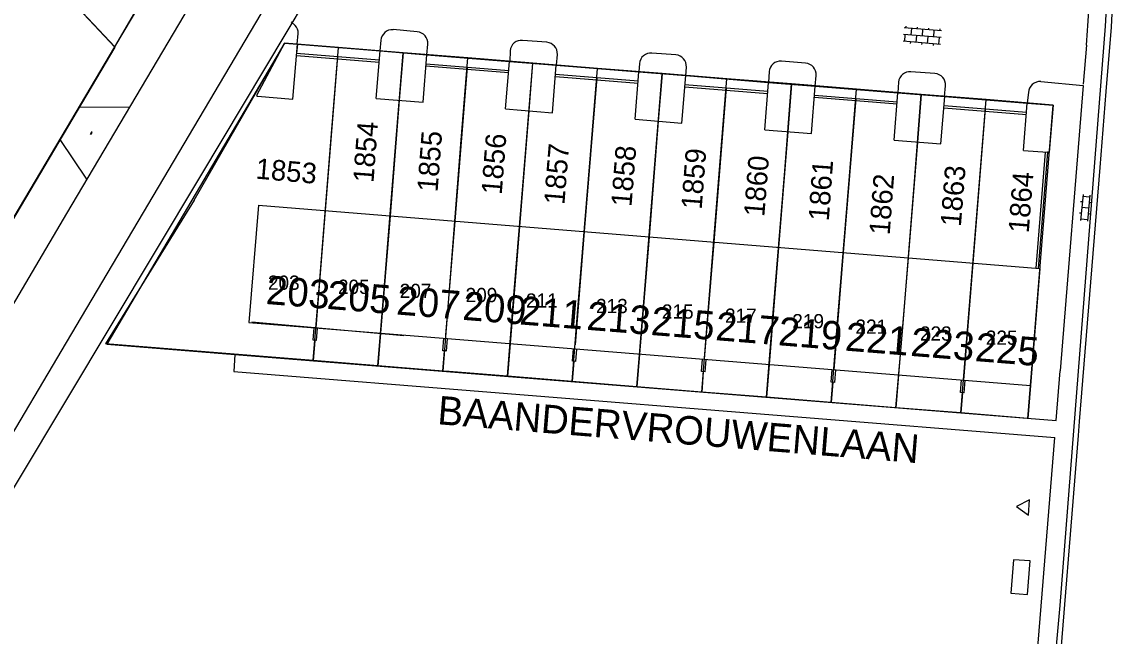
# Model space of a CAD drawing. Extents: x 148816 to 151297, y 399515 to 402500.
# Drawn here: x 149996.1 to 150091.8, y 401383.3 to 401437.2 of the extents above; entities that cross this region are included whole.
import ezdxf

# ---------------------------------------------------------------- set-up
doc = ezdxf.new("R2010")
doc.units = 0
for name, color, linetype in [('B01 Hoofdgebouw  [T] Norm', 7, 'Continuous'), ('B01 hoofgebouw', 7, 'Continuous'), ('B03 Overig opstal  [D] Norm', 7, 'Continuous'), ('B07 Tussenmuur  [D] Norm', 7, 'Continuous'), ('G01 perceelsgrens', 7, 'Continuous'), ('G02 sectiegrens', 7, 'Continuous'), ('S02 Open verharding  Norm', 7, 'Continuous'), ('T01 Muur  [T] Norm', 7, 'Continuous'), ('T03 Hek raster  [D] Gem', 7, 'Continuous'), ('T03 Hek raster  [D] Norm', 7, 'Continuous'), ('T04 Haag heg  [D] Gem', 7, 'Continuous'), ('T04 Haag heg  [D] Norm', 7, 'Continuous'), ('V00 Kant verharding algemeen  [D] Norm', 7, 'Continuous'), ('V00 Kant verharding algemeen  [T] Norm', 7, 'Continuous'), ('V00 Kant verharding algemeen secundair  [T] Norm', 7, 'Continuous'), ('Z01 perceelnummer', 7, 'Continuous'), ('Z02 huisnummer', 7, 'Continuous'), ('Z02 Huisnummer  [Tekst] Norm', 7, 'Continuous'), ('Z06 straatnaam', 7, 'Continuous')]:
    doc.layers.add(name, color=color, linetype=linetype)

msp = doc.modelspace()

# ---------------------------------------------------------------- linework, layer by layer
at = {"layer": 'B01 Hoofdgebouw  [T] Norm'}
for p, q in [((150019.132, 401435.302), (150016.687, 401430.713)), ((150019.876, 401430.404), (150020.272, 401435.208)), ((150027.182, 401430.458), (150027.52, 401434.625)), ((150031.295, 401430.124), (150031.633, 401434.291)), ((150038.541, 401429.536), (150038.879, 401433.703)), ((150042.649, 401429.203), (150042.987, 401433.37)), ((150049.896, 401428.625), (150050.239, 401432.791)), ((150053.999, 401428.288), (150054.342, 401432.453)), ((150061.274, 401427.693), (150061.599, 401431.86)), ((150065.384, 401427.372), (150065.709, 401431.539)), ((150016.687, 401430.713), (150016.767, 401430.66)), ((150016.767, 401430.66), (150019.876, 401430.404)), ((150072.626, 401426.791), (150072.96, 401430.958)), ((150076.735, 401426.461), (150077.069, 401430.628)), ((150027.182, 401430.458), (150031.295, 401430.124)), ((150083.982, 401425.883), (150084.316, 401430.05)), ((150038.541, 401429.536), (150042.649, 401429.203)), ((150049.896, 401428.625), (150053.999, 401428.288)), ((150061.274, 401427.693), (150065.384, 401427.372)), ((150072.626, 401426.791), (150076.735, 401426.461)), ((150083.982, 401425.883), (150086.094, 401425.736)), ((150016.871, 401421.081), (150016.012, 401410.781)), ((150016.871, 401421.081), (150085.418, 401415.526)), ((150016.012, 401410.781), (150084.593, 401405.257)), ((150029.621, 401409.629), (150016.275, 401410.805)), ((150021.652, 401409.227), (150021.74, 401410.32)), ((150021.961, 401409.202), (150022.049, 401410.295)), ((150033.026, 401408.314), (150033.114, 401409.404)), ((150033.343, 401408.288), (150033.431, 401409.378)), ((150044.397, 401407.396), (150044.485, 401408.488)), ((150044.704, 401407.371), (150044.792, 401408.463)), ((150055.742, 401406.482), (150055.83, 401407.573)), ((150056.053, 401406.457), (150056.141, 401407.548)), ((150067.11, 401405.562), (150067.198, 401406.658)), ((150067.421, 401405.537), (150067.509, 401406.633)), ((150078.461, 401404.653), (150078.549, 401405.744)), ((150078.769, 401404.628), (150078.857, 401405.719))]:
    msp.add_line(p, q, dxfattribs=at)
for points in [[(150019.132, 401435.302), (150020.272, 401435.208), (150020.207, 401434.416)], [(150027.52, 401434.625), (150031.633, 401434.291)], [(150029.55, 401434.46), (150029.214, 401430.293)], [(150031.568, 401433.5), (150031.567, 401433.491)], [(150038.879, 401433.704), (150042.987, 401433.372)], [(150040.913, 401433.54), (150040.578, 401429.371)], [(150042.928, 401432.626), (150042.924, 401432.572)], [(150050.239, 401432.791), (150054.342, 401432.453)], [(150052.276, 401432.623), (150051.94, 401428.457)], [(150054.283, 401431.668), (150054.282, 401431.651)], [(150054.307, 401431.981), (150054.306, 401431.967)], [(150061.599, 401431.86), (150065.709, 401431.539)], [(150063.638, 401431.701), (150063.303, 401427.535)], [(150072.96, 401430.958), (150077.069, 401430.628)], [(150075.002, 401430.794), (150074.666, 401426.627)], [(150072.892, 401430.157), (150072.893, 401430.167)], [(150084.316, 401430.05), (150086.584, 401429.868)], [(150086.579, 401429.877), (150086.245, 401425.728), (150086.094, 401425.736)], [(150085.42, 401415.526), (150084.593, 401405.257)], [(150021.961, 401409.202), (150021.652, 401409.227)], [(150033.343, 401408.289), (150033.026, 401408.314)], [(150044.704, 401407.373), (150044.397, 401407.396)], [(150056.053, 401406.457), (150055.742, 401406.48)], [(150067.421, 401405.538), (150067.11, 401405.562)], [(150078.769, 401404.629), (150078.461, 401404.653)]]:
    msp.add_lwpolyline(points, dxfattribs=at)
at = {"layer": 'B01 hoofgebouw'}
for points in [[(150019.132, 401435.302), (150016.687, 401430.713)], [(150019.132, 401435.302), (150020.272, 401435.208), (150020.207, 401434.416)], [(150019.876, 401430.404), (150020.272, 401435.208)], [(150027.182, 401430.458), (150027.52, 401434.625)], [(150027.52, 401434.625), (150031.633, 401434.291)], [(150031.295, 401430.124), (150031.633, 401434.291)], [(150038.541, 401429.536), (150038.879, 401433.703)], [(150038.879, 401433.704), (150042.987, 401433.372)], [(150042.649, 401429.203), (150042.987, 401433.37)], [(150049.896, 401428.625), (150050.239, 401432.791)], [(150050.239, 401432.791), (150054.342, 401432.453)], [(150053.999, 401428.288), (150054.342, 401432.453)], [(150061.274, 401427.693), (150061.599, 401431.86)], [(150061.599, 401431.86), (150065.709, 401431.539)], [(150065.384, 401427.372), (150065.709, 401431.539)], [(150016.767, 401430.66), (150019.876, 401430.404)], [(150072.626, 401426.791), (150072.96, 401430.958)], [(150072.96, 401430.958), (150077.069, 401430.628)], [(150076.735, 401426.461), (150077.069, 401430.628)], [(150027.182, 401430.458), (150031.295, 401430.124)], [(150083.982, 401425.883), (150084.316, 401430.05)], [(150084.316, 401430.05), (150086.584, 401429.868)], [(150086.579, 401429.877), (150086.245, 401425.728), (150086.094, 401425.736)], [(150038.541, 401429.536), (150042.649, 401429.203)], [(150049.896, 401428.625), (150053.999, 401428.288)], [(150061.274, 401427.693), (150065.384, 401427.372)], [(150072.626, 401426.791), (150076.735, 401426.461)], [(150083.982, 401425.883), (150086.094, 401425.736)], [(150016.871, 401421.081), (150016.012, 401410.781)], [(150016.871, 401421.081), (150085.418, 401415.526)], [(150085.42, 401415.526), (150084.593, 401405.257)], [(150016.012, 401410.781), (150084.593, 401405.257)], [(150021.652, 401409.227), (150021.74, 401410.32)], [(150021.961, 401409.202), (150022.049, 401410.295)], [(150033.026, 401408.314), (150033.114, 401409.404)], [(150033.343, 401408.288), (150033.431, 401409.378)], [(150044.397, 401407.396), (150044.485, 401408.488)], [(150044.704, 401407.371), (150044.792, 401408.463)], [(150055.742, 401406.482), (150055.83, 401407.573)], [(150056.053, 401406.457), (150056.141, 401407.548)], [(150067.11, 401405.562), (150067.198, 401406.658)], [(150067.421, 401405.537), (150067.509, 401406.633)], [(150078.461, 401404.653), (150078.549, 401405.744)], [(150078.769, 401404.628), (150078.857, 401405.719)], [(150084.57, 401389.86), (150083.1, 401389.96), (150082.86, 401387.05), (150084.34, 401386.93), (150084.57, 401389.86)]]:
    msp.add_lwpolyline(points, dxfattribs=at)
at = {"layer": 'B03 Overig opstal  [D] Norm'}
msp.add_lwpolyline([(150084.52, 401395.224), (150083.38, 401394.642), (150084.407, 401393.878), (150084.52, 401395.224)], dxfattribs=at)
at = {"layer": 'B07 Tussenmuur  [D] Norm'}
for points in [[(150022.716, 401420.607), (150021.886, 401410.308)], [(150022.716, 401420.607), (150021.886, 401410.308)], [(150028.397, 401420.147), (150027.567, 401409.85)], [(150028.397, 401420.147), (150027.567, 401409.85)], [(150034.079, 401419.687), (150033.273, 401409.687)], [(150034.079, 401419.687), (150033.273, 401409.687)], [(150039.76, 401419.226), (150038.931, 401408.935)], [(150039.76, 401419.226), (150038.931, 401408.935)], [(150045.441, 401418.766), (150044.641, 401408.839)], [(150045.441, 401418.766), (150044.641, 401408.839)], [(150051.123, 401418.305), (150050.294, 401408.02)], [(150051.123, 401418.305), (150050.294, 401408.02)], [(150056.804, 401417.845), (150055.976, 401407.562)], [(150056.804, 401417.845), (150055.976, 401407.562)], [(150062.485, 401417.384), (150061.657, 401407.104)], [(150062.485, 401417.384), (150061.657, 401407.104)], [(150068.167, 401416.924), (150067.339, 401406.647)], [(150068.167, 401416.924), (150067.339, 401406.647)], [(150073.847, 401416.464), (150073.02, 401406.189)], [(150073.847, 401416.464), (150073.02, 401406.189)], [(150079.529, 401416.003), (150078.702, 401405.732)], [(150079.529, 401416.003), (150078.702, 401405.732)]]:
    msp.add_lwpolyline(points, dxfattribs=at)
at = {"layer": 'G01 perceelsgrens'}
for points in [[(150028.52, 401451.718), (150011.774, 401423.669), (150000, 401404.026)], [(150083.246, 401342.479), (150087.19, 401385.944), (150091.166, 401436.799), (150091.406, 401440.936), (150091.258, 401445.881), (150088.717, 401446.117)], [(150000, 401439.507), (150004.24, 401434.98)], [(150011.22, 401421.539), (150019.132, 401435.302)], [(150023.878, 401434.92), (150019.132, 401435.302)], [(150023.267, 401427.378), (150023.878, 401434.92)], [(150029.559, 401434.463), (150023.878, 401434.92)], [(150028.948, 401426.91), (150029.559, 401434.463)], [(150035.23, 401434.007), (150029.559, 401434.463)], [(150034.609, 401426.444), (150035.23, 401434.007)], [(150040.932, 401433.548), (150035.23, 401434.007)], [(150040.316, 401425.974), (150040.932, 401433.548)], [(150046.594, 401433.093), (150040.932, 401433.548)], [(150045.983, 401425.508), (150046.594, 401433.093)], [(150052.275, 401432.636), (150046.594, 401433.093)], [(150051.663, 401425.04), (150052.275, 401432.636)], [(150057.957, 401432.179), (150052.275, 401432.636)], [(150057.344, 401424.572), (150057.957, 401432.179)], [(150063.639, 401431.722), (150057.957, 401432.179)], [(150063.026, 401424.104), (150063.639, 401431.722)], [(150069.32, 401431.265), (150063.639, 401431.722)], [(150068.706, 401423.636), (150069.32, 401431.265)], [(150075.012, 401430.807), (150069.32, 401431.265)], [(150074.406, 401423.168), (150075.012, 401430.807)], [(150080.694, 401430.35), (150075.012, 401430.807)], [(150078.469, 401402.852), (150080.694, 401430.35)], [(150086.579, 401429.877), (150080.694, 401430.35)], [(150084.361, 401402.376), (150086.579, 401429.877)], [(150022.228, 401414.542), (150023.267, 401427.378)], [(150027.91, 401414.078), (150028.948, 401426.91)], [(150033.613, 401413.645), (150034.609, 401426.444)], [(150039.273, 401413.15), (150040.316, 401425.974)], [(150044.95, 401412.686), (150045.983, 401425.508)], [(150050.631, 401412.222), (150051.663, 401425.04)], [(150056.313, 401411.758), (150057.344, 401424.572)], [(150061.994, 401411.294), (150063.026, 401424.104)], [(150067.675, 401410.831), (150068.706, 401423.636)], [(150073.389, 401410.364), (150074.406, 401423.168)], [(150011.22, 401421.539), (150003.437, 401408.918)], [(150021.654, 401407.445), (150022.228, 401414.542)], [(150027.336, 401406.985), (150027.91, 401414.078)], [(150033.048, 401406.523), (150033.613, 401413.645)], [(150038.697, 401406.067), (150039.273, 401413.15)], [(150044.38, 401405.607), (150044.95, 401412.686)], [(150050.062, 401405.147), (150050.631, 401412.222)], [(150055.744, 401404.688), (150056.313, 401411.758)], [(150061.425, 401404.229), (150061.994, 401411.294)], [(150067.107, 401403.77), (150067.675, 401410.831)], [(150073.253, 401408.644), (150073.389, 401410.364)], [(150021.654, 401407.445), (150003.437, 401408.918)], [(150072.787, 401403.311), (150073.253, 401408.644)], [(150027.336, 401406.985), (150021.654, 401407.445)], [(150033.048, 401406.523), (150027.336, 401406.985)], [(150038.697, 401406.067), (150033.586, 401406.48), (150033.048, 401406.523)], [(150044.38, 401405.607), (150038.697, 401406.067)], [(150050.062, 401405.147), (150044.38, 401405.607)], [(150055.744, 401404.688), (150050.062, 401405.147)], [(150000, 401404.026), (149974.274, 401361.107)], [(150061.425, 401404.229), (150055.744, 401404.688)], [(150067.107, 401403.77), (150061.425, 401404.229)], [(150072.787, 401403.311), (150067.107, 401403.77)], [(150078.469, 401402.852), (150072.787, 401403.311)], [(150084.361, 401402.376), (150078.469, 401402.852)]]:
    msp.add_lwpolyline(points, dxfattribs=at)
at = {"layer": 'G02 sectiegrens'}
for points in [[(150004.24, 401434.98), (150016.469, 401455.551)], [(150000, 401427.82), (150004.24, 401434.98)], [(149990.43, 401411.66), (150000, 401427.82)]]:
    msp.add_lwpolyline(points, dxfattribs=at)
at = {"layer": 'S02 Open verharding  Norm'}
for p, q in [((150076.8, 401436.386), (150073.512, 401436.662)), ((150073.661, 401436.649), (150073.674, 401436.798)), ((150074.16, 401436.607), (150074.109, 401436.009)), ((150074.658, 401436.566), (150074.67, 401436.715)), ((150075.106, 401435.926), (150075.156, 401436.524)), ((150075.654, 401436.482), (150075.667, 401436.632)), ((150076.103, 401435.843), (150076.153, 401436.441)), ((150076.651, 401436.399), (150076.663, 401436.548)), ((150076.7, 401435.19), (150073.412, 401435.466)), ((150076.75, 401435.788), (150073.462, 401436.064)), ((150073.561, 401435.453), (150073.611, 401436.051)), ((150074.059, 401435.411), (150074.047, 401435.262)), ((150074.558, 401435.37), (150074.608, 401435.968)), ((150075.554, 401435.286), (150075.604, 401435.884)), ((150076.551, 401435.203), (150076.601, 401435.801)), ((150075.056, 401435.328), (150075.043, 401435.179)), ((150076.052, 401435.245), (150076.04, 401435.095)), ((150002.106, 401427.325), (150002.223, 401427.523)), ((150002.165, 401427.307), (150002.114, 401427.338)), ((150002.126, 401427.388), (150002.139, 401427.381)), ((150002.158, 401427.294), (150002.275, 401427.492)), ((150002.165, 401427.424), (150002.216, 401427.393)), ((150002.177, 401427.474), (150002.19, 401427.467)), ((150002.191, 401427.35), (150002.204, 401427.342)), ((150002.267, 401427.479), (150002.216, 401427.51)), ((150002.242, 401427.436), (150002.255, 401427.428)), ((150089.201, 401422.021), (150088.988, 401419.731)), ((150089.798, 401421.965), (150089.586, 401419.675)), ((150089.141, 401421.374), (150088.991, 401421.387)), ((150089.187, 401421.872), (150089.784, 401421.816)), ((150089.888, 401421.304), (150089.738, 401421.318)), ((150089.048, 401420.378), (150088.899, 401420.392)), ((150089.692, 401420.82), (150089.095, 401420.876)), ((150089.795, 401420.309), (150089.646, 401420.323)), ((150089.002, 401419.88), (150089.6, 401419.825))]:
    msp.add_line(p, q, dxfattribs=at)
at = {"layer": 'T01 Muur  [T] Norm'}
for p, q in [((150020.207, 401434.416), (150027.456, 401433.832)), ((150020.191, 401434.217), (150027.44, 401433.633)), ((150031.569, 401433.5), (150038.815, 401432.915)), ((150031.553, 401433.301), (150038.799, 401432.716)), ((150042.923, 401432.584), (150050.174, 401431.999)), ((150042.907, 401432.385), (150050.158, 401431.8)), ((150054.277, 401431.669), (150061.538, 401431.083)), ((150054.261, 401431.47), (150061.522, 401430.884)), ((150065.632, 401430.553), (150072.881, 401429.968)), ((150065.648, 401430.752), (150072.897, 401430.167)), ((150076.99, 401429.637), (150084.237, 401429.052)), ((150077.006, 401429.836), (150084.253, 401429.251)), ((150085.895, 401425.752), (150085.064, 401415.555)), ((150086.094, 401425.736), (150085.263, 401415.539))]:
    msp.add_line(p, q, dxfattribs=at)
at = {"layer": 'T03 Hek raster  [D] Gem'}
msp.add_line((150004.264, 401434.954), (149956.848, 401485.58), dxfattribs=at)
at = {"layer": 'T03 Hek raster  [D] Norm'}
for p, q in [((150004.264, 401434.954), (149973.959, 401383.872)), ((150019.132, 401435.302), (150003.544, 401408.886)), ((150003.544, 401408.886), (150014.774, 401407.982))]:
    msp.add_line(p, q, dxfattribs=at)
at = {"layer": 'T04 Haag heg  [D] Gem'}
for points in [[(150023.804, 401434.121), (150022.716, 401420.607)], [(150035.167, 401433.205), (150034.078, 401419.687)], [(150046.53, 401432.29), (150045.44, 401418.766)], [(150057.894, 401431.375), (150056.804, 401417.845)], [(150029.215, 401430.293), (150028.397, 401420.147)], [(150069.257, 401430.459), (150068.167, 401416.924)], [(150040.578, 401429.371), (150039.76, 401419.226)], [(150080.62, 401429.544), (150079.53, 401416.003)], [(150051.94, 401428.457), (150051.122, 401418.305)], [(150063.303, 401427.535), (150062.485, 401417.384)], [(150074.667, 401426.627), (150073.847, 401416.464)], [(150027.567, 401409.85), (150027.336, 401406.972)], [(150021.798, 401409.215), (150021.654, 401407.43)], [(150038.931, 401408.935), (150038.699, 401406.057)], [(150033.161, 401408.303), (150033.017, 401406.514)], [(150050.294, 401408.02), (150050.062, 401405.141)], [(150044.524, 401407.387), (150044.38, 401405.599)], [(150061.657, 401407.104), (150061.425, 401404.226)], [(150055.888, 401406.47), (150055.744, 401404.684)], [(150073.02, 401406.189), (150072.788, 401403.311)], [(150067.251, 401405.552), (150067.107, 401403.768)], [(150084.593, 401405.256), (150084.361, 401402.378)], [(150078.614, 401404.641), (150078.47, 401402.853)]]:
    msp.add_lwpolyline(points, dxfattribs=at)
at = {"layer": 'T04 Haag heg  [D] Norm'}
msp.add_lwpolyline([(150034.422, 401486.095), (150018.356, 401459.201), (150004.234, 401434.987)], dxfattribs=at)
at = {"layer": 'V00 Kant verharding algemeen  [D] Norm'}
for p, q in [((150005.513, 401429.649), (150001.139, 401429.686)), ((150001.788, 401423.371), (149999.455, 401426.848))]:
    msp.add_line(p, q, dxfattribs=at)
at = {"layer": 'V00 Kant verharding algemeen  [T] Norm'}
for p, q in [((150047.2, 401500), (150000, 401420.35)), ((150000, 401409.02), (150053.85, 401500)), ((150020.272, 401435.208), (150027.52, 401434.625)), ((150031.633, 401434.291), (150038.879, 401433.704)), ((150042.987, 401433.372), (150050.239, 401432.791)), ((150054.342, 401432.453), (150061.599, 401431.86)), ((150065.709, 401431.539), (150072.96, 401430.958)), ((150085.514, 401431.938), (150089.214, 401431.583)), ((150077.069, 401430.628), (150084.316, 401430.05)), ((150084.409, 401430.994), (150084.316, 401430.05)), ((150000, 401420.35), (149952.146, 401339.591)), ((149961.49, 401343.97), (150000, 401409.02)), ((150014.774, 401407.982), (150086.84, 401402.179))]:
    msp.add_line(p, q, dxfattribs=at)
for points in [[(150020.066, 401436.865), (150019.711, 401437.179)], [(150030.791, 401436.309), (150028.668, 401436.489)], [(150020.254, 401435.21), (150020.334, 401436.145)], [(150027.598, 401435.553), (150027.507, 401434.626)], [(150042.152, 401435.38), (150040.031, 401435.541)], [(150031.614, 401434.293), (150031.725, 401435.222)], [(150038.951, 401434.635), (150038.897, 401433.703)], [(150053.475, 401434.274), (150051.372, 401434.441)], [(150043.009, 401433.37), (150043.08, 401434.316)], [(150050.302, 401433.513), (150050.239, 401432.791)], [(150064.86, 401433.554), (150062.733, 401433.72)], [(150054.361, 401432.451), (150054.398, 401433.212)], [(150061.669, 401432.812), (150061.592, 401431.861)], [(150065.708, 401431.539), (150065.784, 401432.481)], [(150076.214, 401432.637), (150074.101, 401432.796)], [(150073.015, 401431.89), (150072.957, 401430.958)], [(150077.06, 401430.629), (150077.13, 401431.568)], [(150089.214, 401431.583), (150087.194, 401406.56)], [(150091.212, 401431.064), (150090.669, 401424.4), (150088.866, 401402.114)], [(150014.774, 401407.982), (150014.701, 401406.493), (150086.72, 401400.698)], [(150086.84, 401402.179), (150087.194, 401406.56)], [(150088.866, 401402.114), (150088.765, 401400.88), (150086.871, 401377.353), (150085.653, 401362.388)], [(150084.737, 401376.166), (150086.721, 401400.698)]]:
    msp.add_lwpolyline(points, dxfattribs=at)
for centre, radius, start, end in [((150019.501, 401436.245), 0.839, 353.17854, 47.65423), ((150028.617, 401435.468), 1.022, 87.11549, 175.2412), ((150030.671, 401435.261), 1.055, 357.88646, 83.45489), ((150039.9, 401434.601), 0.949, 82.05843, 177.92739), ((150042.064, 401434.367), 1.017, 357.14452, 85.04408), ((150051.277, 401433.469), 0.976, 84.43713, 177.43239), ((150053.392, 401433.27), 1.008, 356.71156, 85.27723), ((150062.645, 401432.746), 0.978, 84.84909, 176.1047), ((150064.78, 401432.551), 1.006, 356.015, 85.45092), ((150074.018, 401431.792), 1.008, 85.27823, 174.39516), ((150076.149, 401431.654), 0.985, 354.96825, 86.21668), ((150085.434, 401430.913), 1.028, 85.51501, 177.17121)]:
    msp.add_arc(centre, radius, start, end, dxfattribs=at)
at = {"layer": 'V00 Kant verharding algemeen secundair  [T] Norm'}
for points in [[(150091.762, 401438.487), (150091.672, 401436.706)], [(150091.672, 401436.706), (150091.212, 401431.064)], [(150089.501, 401435.143), (150089.224, 401431.706)]]:
    msp.add_lwpolyline(points, dxfattribs=at)
msp.add_arc((150007.115, 401442.231), 82.69, 355.08262, 357.4406, dxfattribs=at)

# ---------------------------------------------------------------- texts
at = {"layer": 'Z01 perceelnummer'}
for s, rotation, p in [('1854', 85.67204, (150026.946, 401423.02)), ('1855', 85.5793, (150032.568, 401422.198)), ('1856', 85.48601, (150038.197, 401421.971)), ('1857', 85.39859, (150043.695, 401421.084)), ('1858', 85.40319, (150049.581, 401420.907)), ('1859', 85.52659, (150055.738, 401420.662)), ('1853', 355.00792, (150016.56, 401423.423)), ('1860', 85.38472, (150061.233, 401420.022)), ('1861', 85.86533, (150066.897, 401419.658)), ('1863', 85.45131, (150078.483, 401419.165)), ('1864', 85.46495, (150084.438, 401418.598)), ('1862', 85.67639, (150072.235, 401418.419))]:
    msp.add_text(s, height=1.8, rotation=rotation, dxfattribs=at).set_placement(p)
at = {"layer": 'Z02 huisnummer'}
for s, p in [('203', (150017.456, 401412.421)), ('205', (150022.803, 401411.99)), ('207', (150028.904, 401411.499)), ('209', (150034.708, 401411.031)), ('211', (150039.706, 401410.628)), ('213', (150045.587, 401410.155)), ('215', (150051.228, 401409.7)), ('217', (150056.898, 401409.244)), ('219', (150062.406, 401408.8)), ('221', (150068.268, 401408.328)), ('223', (150074.012, 401407.865)), ('225', (150079.666, 401407.41))]:
    msp.add_text(s, height=2.5, rotation=355.41237, dxfattribs=at).set_placement(p)
at = {"layer": 'Z02 Huisnummer  [Tekst] Norm'}
for s, p in [('203', (150017.682, 401413.662)), ('205', (150023.824, 401413.3)), ('207', (150029.244, 401412.938)), ('209', (150035.025, 401412.576)), ('211', (150040.324, 401412.093)), ('213', (150046.466, 401411.61)), ('215', (150052.247, 401411.127)), ('217', (150057.787, 401410.765)), ('219', (150063.689, 401410.282)), ('221', (150069.229, 401409.799)), ('223', (150074.89, 401409.196)), ('225', (150080.671, 401408.834))]:
    msp.add_text(s, height=1.25, dxfattribs=at).set_placement(p)
at = {"layer": 'Z06 straatnaam'}
msp.add_text('BAANDERVROUWENLAAN', height=2.5, rotation=355.35528, dxfattribs=at).set_placement((150032.508, 401401.869))

doc.saveas('drawing.dxf')
